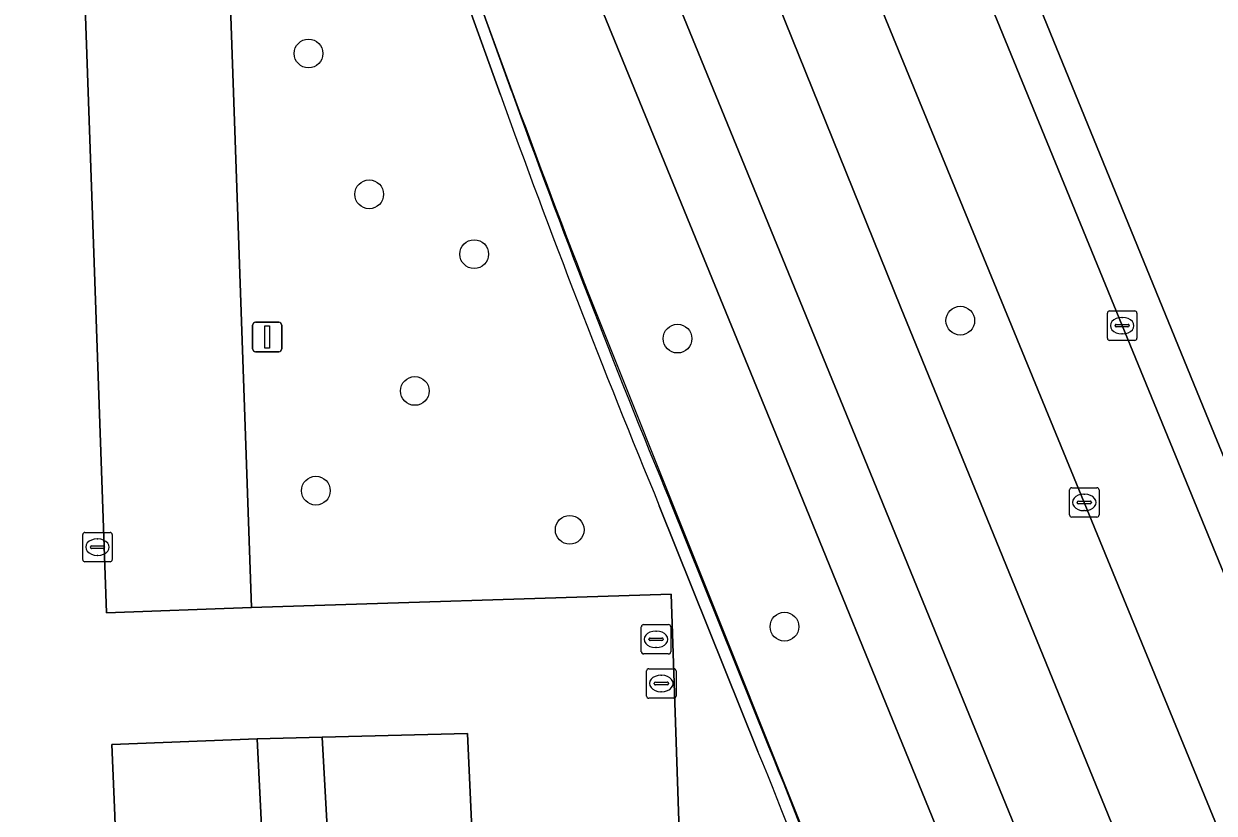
# Model space of a CAD drawing. Extents: x 160554 to 161248, y 385329 to 386506.
# Drawn here: x 161042.01 to 161082.52, y 386332.29 to 386359.16 of the extents above; entities that cross this region are included whole.
import ezdxf

# ---------------------------------------------------------------- set-up
doc = ezdxf.new("R2010")
doc.units = 0
for name, color, linetype in [('IMGEO_Berm_groen', 7, 'Continuous'), ('IMGEO_Boom', 7, 'Continuous'), ('IMGEO_Fietspad_gesloten', 7, 'Continuous'), ('IMGEO_Groenvoorziening', 7, 'Continuous'), ('IMGEO_Haag', 7, 'Continuous'), ('IMGEO_Hek', 7, 'Continuous'), ('IMGEO_Kolk', 7, 'Continuous'), ('IMGEO_Lichtmast', 7, 'Continuous'), ('IMGEO_Parkeervlak_open', 7, 'Continuous'), ('IMGEO_Rijbaan_lokaal_open', 7, 'Continuous'), ('IMGEO_Rijbaan_regionaal_gesloten', 7, 'Continuous'), ('IMGEO_Rioolput', 7, 'Continuous'), ('IMGEO_Terreindeel_halfverhard', 7, 'Continuous'), ('IMGEO_Voetpad_open', 7, 'Continuous')]:
    doc.layers.add(name, color=color, linetype=linetype)

msp = doc.modelspace()

# ---------------------------------------------------------------- linework, layer by layer
at = {"layer": 'IMGEO_Berm_groen'}
for points in [[(161055.924, 386446.282), (161055.971, 386445.969), (161058.684, 386425.193), (161060.304, 386413.14), (161061.269, 386405.896), (161061.745, 386402.702), (161062.457, 386398.767), (161063.444, 386393.848), (161064.554, 386388.956), (161065.492, 386385.289), (161066.41, 386382.188), (161067.387, 386379.328), (161068.364, 386376.517), (161070.442, 386370.869), (161072.006, 386366.904), (161079.385, 386348.887), (161087.211, 386329.806), (161088.593, 386330.404), (161082.35, 386345.624), (161075.133, 386363.29), (161074.032, 386366.056), (161072.332, 386370.759), (161070.709, 386375.534), (161069.814, 386378.353)], [(161094.461, 386294.924), (161092.855, 386302.039), (161092.359, 386303.947), (161090.322, 386310.439), (161089.854, 386312.082), (161087.036, 386320.88), (161085.85, 386323.924), (161083.522, 386329.629), (161078.097, 386342.869), (161070.009, 386362.558), (161067.759, 386368.181), (161065, 386375.601), (161063.723, 386379.378), (161061.703, 386386.088), (161061.185, 386388.043), (161059.871, 386393.895), (161059.283, 386396.862), (161057.798, 386405.716), (161053.876, 386434.872)], [(161051.251, 386427.35), (161053.657, 386411.675), (161055.379, 386401.089), (161056.829, 386393.358), (161058.17, 386387.166), (161058.979, 386384.275), (161063.677, 386370.037), (161064.471, 386367.794), (161071.84, 386349.526), (161080.28, 386328.88), (161081.617, 386325.565)]]:
    msp.add_lwpolyline(points, dxfattribs=at)
at = {"layer": 'IMGEO_Boom'}
for centre in [(161051.696, 386358.151), (161053.76, 386353.357), (161057.334, 386351.322), (161073.875, 386349.056), (161064.254, 386348.446), (161055.313, 386346.664), (161051.946, 386343.269), (161060.584, 386341.938), (161067.892, 386338.64)]:
    msp.add_circle(centre, 0.489, dxfattribs=at)
at = {"layer": 'IMGEO_Fietspad_gesloten'}
for points in [[(161048.936, 386422.601), (161051.479, 386405.774), (161053.244, 386395.895), (161054.016, 386391.936), (161055.496, 386385.09), (161055.778, 386384.113), (161061.489, 386367.043), (161062.156, 386365.13), (161062.895, 386363.243), (161070.293, 386345.132), (161077.526, 386327.456), (161078.711, 386324.52), (161079.887, 386321.461), (161080.881, 386318.658), (161081.816, 386315.743), (161083.216, 386310.933), (161083.729, 386308.669), (161084.286, 386305.882), (161086.079, 386296.166), (161086.241, 386295.246), (161089.26, 386273.118), (161100.316, 386188.979)], [(161081.617, 386325.565), (161080.28, 386328.88), (161071.84, 386349.526), (161064.471, 386367.794)]]:
    msp.add_lwpolyline(points, dxfattribs=at)
at = {"layer": 'IMGEO_Groenvoorziening'}
for points in [[(161043.381, 386416.822), (161042.006, 386416.743), (161043.389, 386379.736), (161048.332, 386379.879), (161049.756, 386339.292), (161064.04, 386339.75), (161064.496, 386325.979), (161068.946, 386326.086), (161069.391, 386316.113), (161070.939, 386285.189), (161071.538, 386268.247)], [(161049.061, 386382.167), (161058.227, 386356.744)], [(161058.227, 386356.744), (161049.061, 386382.167)], [(161058.603, 386356.88), (161049.439, 386382.297)], [(161049.439, 386382.297), (161058.603, 386356.88)], [(161077.069, 386321.795), (161075.393, 386326.106), (161068.074, 386344.035), (161060.883, 386361.597), (161060.143, 386363.456), (161059.442, 386365.324), (161053.747, 386382.377)], [(161063.632, 386342.758), (161066.991, 386334.395)], [(161066.991, 386334.395), (161063.632, 386342.758)], [(161067.361, 386334.547), (161064.002, 386342.908)], [(161064.002, 386342.908), (161067.361, 386334.547)]]:
    msp.add_lwpolyline(points, dxfattribs=at)
for centre, radius, start, end in [((161358.904, 386464.905), 319.539, 199.78502, 202.47382), ((161358.904, 386464.905), 319.539, 199.78502, 202.47382), ((161363.135, 386466.527), 323.67, 199.80142, 202.4532), ((161363.135, 386466.527), 323.67, 199.80142, 202.4532), ((160974.958, 386296.09), 99.686, 14.58965, 22.59781), ((160974.958, 386296.09), 99.686, 14.58965, 22.59781), ((160975.056, 386296.121), 99.984, 14.58459, 22.60157), ((160975.056, 386296.121), 99.984, 14.58459, 22.60157)]:
    msp.add_arc(centre, radius, start, end, dxfattribs=at)
at = {"layer": 'IMGEO_Haag'}
for points in [[(161049.061, 386382.167), (161058.227, 386356.744)], [(161058.603, 386356.88), (161049.439, 386382.297)], [(161063.632, 386342.758), (161066.991, 386334.395)], [(161067.361, 386334.547), (161064.002, 386342.908)]]:
    msp.add_lwpolyline(points, dxfattribs=at)
for centre, radius, start, end in [((161358.904, 386464.905), 319.539, 199.78502, 202.47382), ((161363.135, 386466.527), 323.67, 199.80142, 202.4532), ((160974.958, 386296.09), 99.686, 14.58965, 22.59781), ((160975.056, 386296.121), 99.984, 14.58459, 22.60157)]:
    msp.add_arc(centre, radius, start, end, dxfattribs=at)
at = {"layer": 'IMGEO_Hek'}
msp.add_lwpolyline([(161061.367, 386349.604), (161068.515, 386331.729)], dxfattribs=at)
msp.add_arc((161502.826, 386520.648), 473.436, 199.26363, 201.17893, dxfattribs=at)
at = {"layer": 'IMGEO_Kolk'}
for p, q in [((161078.884, 386348.461), (161078.884, 386349.313)), ((161078.959, 386349.387), (161079.811, 386349.387)), ((161079.885, 386349.313), (161079.885, 386348.461)), ((161079.143, 386348.881), (161079.143, 386348.893)), ((161079.581, 386348.844), (161079.183, 386348.844)), ((161079.186, 386348.93), (161079.584, 386348.93)), ((161079.372, 386349.167), (161079.397, 386349.167)), ((161079.627, 386348.893), (161079.627, 386348.881)), ((161079.811, 386348.387), (161078.959, 386348.387)), ((161079.395, 386348.607), (161079.37, 386348.607)), ((161077.596, 386342.443), (161077.596, 386343.295)), ((161077.671, 386343.369), (161078.523, 386343.369)), ((161078.084, 386343.149), (161078.109, 386343.149)), ((161078.597, 386343.295), (161078.597, 386342.443)), ((161077.855, 386342.863), (161077.855, 386342.875)), ((161078.293, 386342.826), (161077.895, 386342.826)), ((161077.898, 386342.912), (161078.296, 386342.912)), ((161078.339, 386342.875), (161078.339, 386342.863)), ((161078.523, 386342.369), (161077.671, 386342.369)), ((161078.107, 386342.589), (161078.082, 386342.589)), ((161044.013, 386340.921), (161044.013, 386341.773)), ((161044.088, 386341.847), (161044.94, 386341.847)), ((161044.501, 386341.627), (161044.526, 386341.627)), ((161045.014, 386341.773), (161045.014, 386340.921)), ((161044.272, 386341.341), (161044.272, 386341.353)), ((161044.71, 386341.304), (161044.312, 386341.304)), ((161044.315, 386341.39), (161044.713, 386341.39)), ((161044.756, 386341.353), (161044.756, 386341.341)), ((161044.94, 386340.847), (161044.088, 386340.847)), ((161044.524, 386341.067), (161044.499, 386341.067))]:
    msp.add_line(p, q, dxfattribs=at)
for points in [[(161078.884, 386348.461), (161078.884, 386349.313)], [(161078.959, 386349.387), (161079.811, 386349.387)], [(161079.885, 386349.313), (161079.885, 386348.461)], [(161079.811, 386348.387), (161078.959, 386348.387)], [(161077.596, 386342.443), (161077.596, 386343.295)], [(161077.671, 386343.369), (161078.523, 386343.369)], [(161078.597, 386343.295), (161078.597, 386342.443)], [(161078.523, 386342.369), (161077.671, 386342.369)], [(161044.013, 386340.921), (161044.013, 386341.773)], [(161044.088, 386341.847), (161044.94, 386341.847)], [(161045.014, 386341.773), (161045.014, 386340.921)], [(161044.94, 386340.847), (161044.088, 386340.847)]]:
    msp.add_lwpolyline(points, dxfattribs=at)
for centre, radius, start, end in [((161078.961, 386349.311), 0.0765, 91.552, 178.448), ((161078.961, 386349.311), 0.0765, 91.552, 178.448), ((161079.809, 386349.311), 0.0765, 1.552, 88.448), ((161079.809, 386349.311), 0.0765, 1.552, 88.448), ((161079.183, 386348.89), 0.0403, 85.8775, 175.7526), ((161079.18, 386348.88), 0.0366, 178.938, 274.7102), ((161079.584, 386348.887), 0.043, 264.8664, 352.4533), ((161079.588, 386348.892), 0.0386, 1.7309, 96.639), ((161078.961, 386348.463), 0.0765, 181.552, 268.448), ((161078.961, 386348.463), 0.0765, 181.552, 268.448), ((161079.809, 386348.463), 0.0765, 271.552, 358.448), ((161079.809, 386348.463), 0.0765, 271.552, 358.448), ((161077.673, 386343.293), 0.0765, 91.552, 178.448), ((161077.673, 386343.293), 0.0765, 91.552, 178.448), ((161078.521, 386343.293), 0.0765, 1.552, 88.448), ((161078.521, 386343.293), 0.0765, 1.552, 88.448), ((161077.895, 386342.872), 0.0403, 85.8775, 175.7526), ((161077.892, 386342.862), 0.0366, 178.938, 274.7102), ((161078.296, 386342.869), 0.043, 264.8664, 352.4533), ((161078.3, 386342.874), 0.0386, 1.7309, 96.639), ((161077.673, 386342.445), 0.0765, 181.552, 268.448), ((161077.673, 386342.445), 0.0765, 181.552, 268.448), ((161078.521, 386342.445), 0.0765, 271.552, 358.448), ((161078.521, 386342.445), 0.0765, 271.552, 358.448), ((161044.09, 386341.771), 0.0765, 91.552, 178.448), ((161044.09, 386341.771), 0.0765, 91.552, 178.448), ((161044.938, 386341.771), 0.0765, 1.552, 88.448), ((161044.938, 386341.771), 0.0765, 1.552, 88.448), ((161044.312, 386341.35), 0.0403, 85.8775, 175.7526), ((161044.309, 386341.34), 0.0366, 178.938, 274.7102), ((161044.713, 386341.347), 0.043, 264.8664, 352.4533), ((161044.717, 386341.352), 0.0386, 1.7309, 96.639), ((161044.09, 386340.923), 0.0765, 181.552, 268.448), ((161044.09, 386340.923), 0.0765, 181.552, 268.448), ((161044.938, 386340.923), 0.0765, 271.552, 358.448), ((161044.938, 386340.923), 0.0765, 271.552, 358.448)]:
    msp.add_arc(centre, radius, start, end, dxfattribs=at)
for centre, major_axis, ratio, start_param, end_param in [((161079.371, 386348.887), (-0.387, 0.002), 0.722429, 4.712389, 7.853982), ((161079.396, 386348.887), (-0.39, 0.002), 0.717154, 1.570796, 4.712389), ((161078.083, 386342.869), (-0.387, 0.002), 0.722429, 4.712389, 7.853982), ((161078.108, 386342.869), (-0.39, 0.002), 0.717154, 1.570796, 4.712389), ((161044.5, 386341.347), (-0.387, 0.002), 0.722429, 4.712389, 7.853982), ((161044.525, 386341.347), (-0.39, 0.002), 0.717154, 1.570796, 4.712389)]:
    msp.add_ellipse(centre, major_axis=major_axis, ratio=ratio, start_param=start_param, end_param=end_param, dxfattribs=at)
at = {"layer": 'IMGEO_Lichtmast'}
for p, q in [((161049.794, 386348.101), (161049.794, 386348.901)), ((161049.794, 386348.901), (161049.794, 386348.101)), ((161049.894, 386349.001), (161050.684, 386349.001)), ((161050.684, 386349.001), (161049.894, 386349.001)), ((161050.784, 386348.901), (161050.784, 386348.101)), ((161050.784, 386348.101), (161050.784, 386348.901)), ((161050.684, 386348.001), (161049.894, 386348.001)), ((161049.894, 386348.001), (161050.684, 386348.001))]:
    msp.add_line(p, q, dxfattribs=at)
msp.add_lwpolyline([(161050.214, 386348.876), (161050.364, 386348.876), (161050.364, 386348.126), (161050.214, 386348.126), (161050.214, 386348.876)], dxfattribs=at)
for centre, start, end in [((161049.894, 386348.901), 90, 180), ((161049.894, 386348.901), 90, 180), ((161050.684, 386348.901), 0, 90), ((161050.684, 386348.901), 360, 90), ((161049.894, 386348.101), 180, 270), ((161049.894, 386348.101), 180, 270), ((161050.684, 386348.101), 270, 0), ((161050.684, 386348.101), 270, 0)]:
    msp.add_arc(centre, 0.1, start, end, dxfattribs=at)
at = {"layer": 'IMGEO_Parkeervlak_open'}
for points in [[(161043.389, 386379.736), (161044.824, 386339.115), (161049.756, 386339.292), (161048.332, 386379.879)], [(161050.13, 386331.159), (161049.947, 386334.82), (161045.007, 386334.629), (161045.101, 386332.213), (161045.403, 386322.919), (161046.133, 386303.84), (161046.919, 386282.927), (161047.461, 386265.264), (161048.072, 386248.672), (161053.079, 386248.863), (161052.609, 386262.7)], [(161058.39, 386302.504), (161057.615, 386322.719), (161057.296, 386330.754), (161057.104, 386335.007), (161052.159, 386334.881), (161052.356, 386331.398), (161054.009, 386284.628), (161054.806, 386262.753), (161055.245, 386248.93), (161060.253, 386249.086), (161059.65, 386265.774), (161058.994, 386284.801)]]:
    msp.add_lwpolyline(points, close=True, dxfattribs=at)
at = {"layer": 'IMGEO_Rijbaan_lokaal_open'}
msp.add_lwpolyline([(161066.544, 386268.509), (161066.007, 386284.945), (161065.35, 386302.853), (161064.772, 386318.721), (161064.57, 386323.216), (161064.548, 386324.012), (161064.496, 386325.979), (161064.04, 386339.75), (161049.756, 386339.292), (161044.824, 386339.115), (161043.389, 386379.736), (161042.006, 386416.743)], dxfattribs=at)
msp.add_lwpolyline([(161046.919, 386282.927), (161046.133, 386303.84), (161045.403, 386322.919), (161045.101, 386332.213), (161045.007, 386334.629), (161049.947, 386334.82), (161052.159, 386334.881), (161057.104, 386335.007), (161057.296, 386330.754), (161057.615, 386322.719), (161058.39, 386302.504), (161058.994, 386284.801), (161059.65, 386265.774), (161060.253, 386249.086), (161055.245, 386248.93), (161053.079, 386248.863), (161048.072, 386248.672), (161047.461, 386265.264)], close=True, dxfattribs=at)
at = {"layer": 'IMGEO_Rijbaan_regionaal_gesloten'}
for points in [[(161053.876, 386434.872), (161057.798, 386405.716), (161059.283, 386396.862), (161059.871, 386393.895), (161061.185, 386388.043), (161061.703, 386386.088), (161063.723, 386379.378), (161065, 386375.601), (161067.759, 386368.181), (161070.009, 386362.558), (161078.097, 386342.869), (161083.522, 386329.629), (161085.85, 386323.924), (161087.036, 386320.88), (161089.854, 386312.082), (161090.322, 386310.439), (161092.359, 386303.947), (161092.855, 386302.039), (161094.461, 386294.924)], [(161087.809, 386328.347), (161087.211, 386329.806), (161079.385, 386348.887), (161072.006, 386366.904), (161070.442, 386370.869), (161068.364, 386376.517), (161067.387, 386379.328), (161066.41, 386382.188), (161065.492, 386385.289), (161064.554, 386388.956), (161063.444, 386393.848), (161062.457, 386398.767), (161061.745, 386402.702), (161061.269, 386405.896), (161060.304, 386413.14), (161058.684, 386425.193)], [(161069.814, 386378.353), (161070.709, 386375.534), (161072.332, 386370.759), (161074.032, 386366.056), (161075.133, 386363.29), (161082.35, 386345.624), (161088.593, 386330.404), (161089.202, 386328.919)]]:
    msp.add_lwpolyline(points, dxfattribs=at)
at = {"layer": 'IMGEO_Rioolput'}
for p, q in [((161063.096, 386338.71), (161063.948, 386338.71)), ((161063.021, 386337.784), (161063.021, 386338.636)), ((161063.509, 386338.49), (161063.534, 386338.49)), ((161064.022, 386338.636), (161064.022, 386337.784)), ((161063.28, 386338.204), (161063.28, 386338.216)), ((161063.718, 386338.167), (161063.32, 386338.167)), ((161063.323, 386338.253), (161063.721, 386338.253)), ((161063.532, 386337.93), (161063.507, 386337.93)), ((161063.764, 386338.216), (161063.764, 386338.204)), ((161063.948, 386337.71), (161063.096, 386337.71)), ((161063.202, 386336.28), (161063.202, 386337.132)), ((161063.277, 386337.206), (161064.129, 386337.206)), ((161064.203, 386337.132), (161064.203, 386336.28)), ((161063.461, 386336.7), (161063.461, 386336.712)), ((161063.899, 386336.663), (161063.501, 386336.663)), ((161063.504, 386336.749), (161063.902, 386336.749)), ((161063.69, 386336.986), (161063.715, 386336.986)), ((161063.945, 386336.712), (161063.945, 386336.7)), ((161063.713, 386336.426), (161063.688, 386336.426)), ((161064.129, 386336.206), (161063.277, 386336.206))]:
    msp.add_line(p, q, dxfattribs=at)
for points in [[(161063.096, 386338.71), (161063.948, 386338.71)], [(161063.021, 386337.784), (161063.021, 386338.636)], [(161064.022, 386338.636), (161064.022, 386337.784)], [(161063.948, 386337.71), (161063.096, 386337.71)], [(161063.202, 386336.28), (161063.202, 386337.132)], [(161063.277, 386337.206), (161064.129, 386337.206)], [(161064.203, 386337.132), (161064.203, 386336.28)], [(161064.129, 386336.206), (161063.277, 386336.206)]]:
    msp.add_lwpolyline(points, dxfattribs=at)
for centre, radius, start, end in [((161063.098, 386338.634), 0.0765, 91.552, 178.448), ((161063.098, 386338.634), 0.0765, 91.552, 178.448), ((161063.946, 386338.634), 0.0765, 1.552, 88.448), ((161063.946, 386338.634), 0.0765, 1.552, 88.448), ((161063.32, 386338.213), 0.0403, 85.8775, 175.7526), ((161063.317, 386338.203), 0.0366, 178.938, 274.7102), ((161063.721, 386338.21), 0.043, 264.8664, 352.4533), ((161063.725, 386338.215), 0.0386, 1.7309, 96.639), ((161063.098, 386337.786), 0.0765, 181.552, 268.448), ((161063.098, 386337.786), 0.0765, 181.552, 268.448), ((161063.946, 386337.786), 0.0765, 271.552, 358.448), ((161063.946, 386337.786), 0.0765, 271.552, 358.448), ((161063.279, 386337.13), 0.0765, 91.552, 178.448), ((161063.279, 386337.13), 0.0765, 91.552, 178.448), ((161064.127, 386337.13), 0.0765, 1.552, 88.448), ((161064.127, 386337.13), 0.0765, 1.552, 88.448), ((161063.501, 386336.709), 0.0403, 85.8775, 175.7526), ((161063.498, 386336.699), 0.0366, 178.938, 274.7102), ((161063.902, 386336.706), 0.043, 264.8664, 352.4533), ((161063.906, 386336.711), 0.0386, 1.7309, 96.639), ((161063.279, 386336.282), 0.0765, 181.552, 268.448), ((161063.279, 386336.282), 0.0765, 181.552, 268.448), ((161064.127, 386336.282), 0.0765, 271.552, 358.448), ((161064.127, 386336.282), 0.0765, 271.552, 358.448)]:
    msp.add_arc(centre, radius, start, end, dxfattribs=at)
for centre, major_axis, ratio, start_param, end_param in [((161063.508, 386338.21), (-0.387, 0.002), 0.722429, 4.712389, 7.853982), ((161063.533, 386338.21), (-0.39, 0.002), 0.717154, 1.570796, 4.712389), ((161063.689, 386336.706), (-0.387, 0.002), 0.722429, 4.712389, 7.853982), ((161063.714, 386336.706), (-0.39, 0.002), 0.717154, 1.570796, 4.712389)]:
    msp.add_ellipse(centre, major_axis=major_axis, ratio=ratio, start_param=start_param, end_param=end_param, dxfattribs=at)
at = {"layer": 'IMGEO_Terreindeel_halfverhard'}
msp.add_lwpolyline([(161052.356, 386331.398), (161052.159, 386334.881), (161049.947, 386334.82), (161050.13, 386331.159), (161052.609, 386262.7), (161053.079, 386248.863), (161055.245, 386248.93), (161054.806, 386262.753), (161054.009, 386284.628)], close=True, dxfattribs=at)
at = {"layer": 'IMGEO_Voetpad_open'}
for points in [[(161100.833, 386185.089), (161100.316, 386188.979), (161089.26, 386273.118), (161086.241, 386295.246), (161086.079, 386296.166), (161084.286, 386305.882), (161083.729, 386308.669), (161083.216, 386310.933), (161081.816, 386315.743), (161080.881, 386318.658), (161079.887, 386321.461), (161078.711, 386324.52), (161077.526, 386327.456), (161070.293, 386345.132), (161062.895, 386363.243), (161062.156, 386365.13), (161061.489, 386367.043), (161055.778, 386384.113), (161055.496, 386385.09), (161054.016, 386391.936), (161053.244, 386395.895), (161051.479, 386405.774), (161048.936, 386422.601)], [(161053.747, 386382.377), (161059.442, 386365.324), (161060.143, 386363.456), (161060.883, 386361.597), (161068.074, 386344.035), (161075.393, 386326.106), (161077.069, 386321.795)]]:
    msp.add_lwpolyline(points, dxfattribs=at)

doc.saveas('drawing.dxf')
